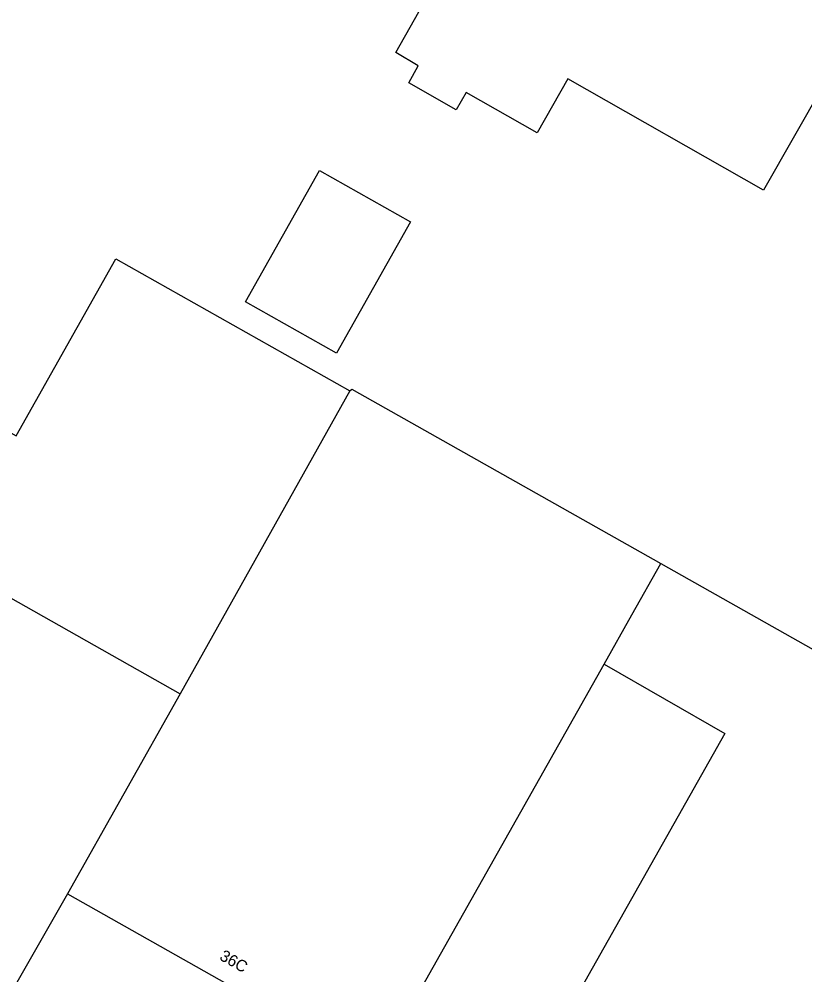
# Model space of a CAD drawing. Extents: x 157692 to 159670, y 381454 to 383289.
# Drawn here: x 158072 to 158139.8, y 382846.1 to 382928.5 of the extents above; entities that cross this region are included whole.
import ezdxf

# ---------------------------------------------------------------- set-up
doc = ezdxf.new("R2010")
doc.units = 0
doc.layers.add('IMGEO_Pand', color=7, linetype='Continuous')
doc.layers.add('IMGEO_Pand_nummerreeks', color=7, linetype='Continuous')

msp = doc.modelspace()

# ---------------------------------------------------------------- linework, layer by layer
at = {"layer": 'IMGEO_Pand'}
for points in [[(158146.551, 382931.946), (158136.202, 382913.771), (158119.327, 382923.359), (158116.669, 382918.718), (158110.549, 382922.177), (158109.676, 382920.689), (158105.589, 382923.018), (158106.408, 382924.488), (158104.461, 382925.64), (158109.689, 382934.858), (158111.414, 382937.899), (158113.547, 382936.751), (158115.532, 382935.686), (158118.44, 382940.796), (158120.162, 382939.808), (158121.992, 382943.04), (158123.217, 382945.203), (158146.551, 382931.946)], [(158099.354, 382899.702), (158091.513, 382904.122), (158097.898, 382915.447), (158105.74, 382911.028), (158099.354, 382899.702)], [(158047.72, 382905.995), (158053.469, 382902.751), (158055.758, 382901.562), (158071.714, 382892.558), (158080.297, 382907.848), (158100.512, 382896.433)], [(158100.512, 382896.433), (158085.86, 382870.298)], [(158100.512, 382896.433), (158100.687, 382896.586), (158127.345, 382881.544)], [(158061.383, 382884.128), (158085.86, 382870.298)], [(158122.441, 382872.854), (158124.852, 382877.126), (158127.345, 382881.544)], [(158127.345, 382881.544), (158168.366, 382858.397)], [(158076.13, 382853.045), (158102.778, 382838.008), (158122.441, 382872.854)], [(158122.441, 382872.854), (158132.855, 382866.887), (158113.362, 382832.341), (158112.496, 382832.829), (158111.302, 382830.713), (158111.059, 382830.851), (158108.747, 382826.73), (158109.078, 382826.544), (158108.573, 382825.646), (158108.216, 382825.847), (158108.064, 382825.577), (158117.135, 382820.47), (158117.287, 382820.74), (158116.929, 382820.941), (158117.415, 382821.803), (158140.398, 382808.833)], [(158085.86, 382870.298), (158076.13, 382853.045)], [(158076.13, 382853.045), (158070.717, 382843.569), (158046.651, 382857.868), (158046.598, 382857.745), (158046.458, 382857.836)]]:
    msp.add_lwpolyline(points, dxfattribs=at)

# ---------------------------------------------------------------- texts
at = {"layer": 'IMGEO_Pand_nummerreeks'}
msp.add_text('36C', height=1, rotation=330.36662, dxfattribs=at).set_placement((158089.185, 382847.407))

doc.saveas('drawing.dxf')
